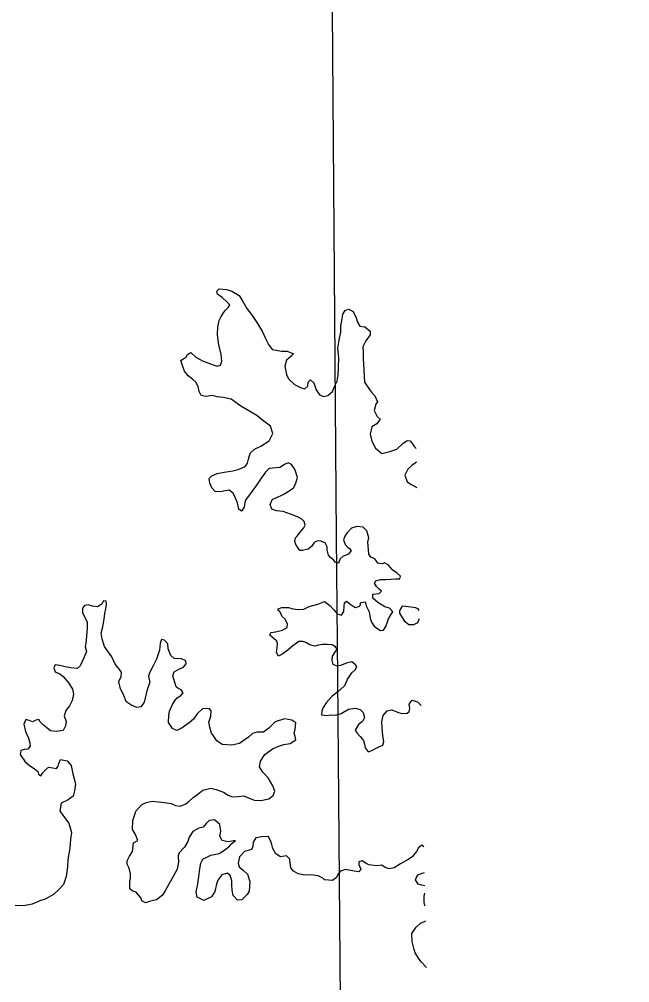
# Model space of a CAD drawing. Extents: x -83719 to 153526, y -11835 to 11446.
# Drawn here: x -3284.8 to -3198.2, y -2842.4 to -2705.8 of the extents above; entities that cross this region are included whole.
import ezdxf

# ---------------------------------------------------------------- set-up
doc = ezdxf.new("R2010")
doc.units = 0
doc.layers.add('Level 2', color=7, linetype='Continuous')
doc.layers.add('Level 9', color=7, linetype='Continuous')

msp = doc.modelspace()

# ---------------------------------------------------------------- linework, layer by layer
at = {"layer": 'Level 2'}
for points in [[(-3239.61, -2799.15), (-3239.8, -2779.1), (-3240.47, -2692.05), (-3239.99, -2603.95), (-3239.49, -2515.6), (-3239.82, -2434.49), (-3198.24, -2433.9), (-3199.17, -2396.75)], [(-3237.56, -3406.9), (-3237.14, -3386.02), (-3237.87, -3298.09), (-3237.31, -3208.94), (-3237.73, -3121.6), (-3237.4, -3033.39), (-3238.1, -2956.03), (-3239.03, -2867.93), (-3239.61, -2799.15)]]:
    msp.add_lwpolyline(points, dxfattribs=at)
at = {"layer": 'Level 9'}
for points in [[(-3251.44, -2766.74), (-3250.51, -2766.32), (-3249.36, -2765.57), (-3248.81, -2764.53), (-3249.16, -2763.5), (-3250.48, -2762.48), (-3251.08, -2761.99), (-3253.34, -2760.63), (-3254.72, -2759.68), (-3255.86, -2759.43), (-3256.73, -2759.31), (-3257.36, -2759.16), (-3258.29, -2759.27), (-3258.96, -2759.15), (-3259.27, -2758.59), (-3259.41, -2757.86), (-3259.72, -2757.26), (-3260.2, -2756.83), (-3260.81, -2756.34), (-3261.35, -2755.68), (-3261.59, -2755.02), (-3261.84, -2754.19), (-3261.51, -2753.92), (-3261.15, -2753.74), (-3260.92, -2753.31), (-3260.43, -2753.06), (-3259.72, -2753.72), (-3258.78, -2754.24), (-3258.04, -2754.53), (-3257.27, -2754.81), (-3256.7, -2754.97), (-3256.24, -2754.86), (-3256.05, -2754.29), (-3256.16, -2753.33), (-3256.49, -2751.96), (-3256.56, -2751.3), (-3256.64, -2750.5), (-3256.63, -2749.43), (-3256.41, -2748.52), (-3256.16, -2747.95), (-3255.83, -2747.41), (-3255.51, -2747.04), (-3255.15, -2746.66), (-3254.92, -2746.29), (-3255.33, -2745.87), (-3256, -2745.24), (-3256.64, -2744.79), (-3256.75, -2744.35), (-3256.42, -2744.01), (-3255.39, -2744.1), (-3254.62, -2744.35), (-3253.58, -2744.97), (-3253.06, -2745.83), (-3252.51, -2746.82), (-3251.73, -2747.78), (-3250.98, -2748.93), (-3250.29, -2750.12), (-3249.84, -2751.08), (-3249.43, -2751.91), (-3248.92, -2752.61), (-3248.35, -2752.73), (-3247.61, -2752.85), (-3246.78, -2752.87), (-3245.91, -2753.22), (-3246.2, -2753.56), (-3246.86, -2754.11), (-3247.14, -2754.98), (-3246.89, -2756.18), (-3246.58, -2756.77), (-3245.73, -2757.56), (-3244.89, -2757.98), (-3244.29, -2758.21), (-3243.86, -2757.8), (-3243.81, -2757.23), (-3243.48, -2756.92), (-3243.01, -2757.35), (-3242.66, -2758.35), (-3242.21, -2759.04), (-3241.61, -2759.26), (-3241.04, -2759.12), (-3240.35, -2758.57), (-3240.07, -2757.87), (-3239.71, -2757.09), (-3239.56, -2756.26), (-3239.51, -2755.15), (-3239.47, -2753.78), (-3239.59, -2752.45), (-3239.41, -2751.31), (-3239.2, -2750.14), (-3239.18, -2749.24), (-3239.03, -2748.57), (-3238.88, -2747.6), (-3238.59, -2747.09), (-3238.09, -2746.88), (-3237.45, -2747.21), (-3237.01, -2748.13), (-3236.83, -2748.73), (-3236.49, -2749.33), (-3235.78, -2749.42), (-3235.04, -2750), (-3235.03, -2750.54)], [(-3235.03, -2750.54), (-3235.65, -2751.38), (-3236.07, -2752.23), (-3236.02, -2752.96), (-3236.01, -2753.93), (-3235.99, -2754.63), (-3235.86, -2756.4), (-3235.82, -2757.26), (-3235.13, -2758.29), (-3234.86, -2758.65), (-3234.38, -2759.18), (-3234, -2760.04), (-3234.23, -2760.38), (-3234.45, -2761.28), (-3234.03, -2762.11), (-3233.63, -2762.5), (-3234.08, -2763.15), (-3234.77, -2763.56), (-3235.02, -2764.63), (-3234.77, -2765.6), (-3234.29, -2766.62), (-3233.38, -2767.38), (-3232.25, -2767.09), (-3231.26, -2766.74), (-3230.4, -2765.96), (-3229.78, -2765.51), (-3229.35, -2765.54), (-3229.01, -2765.97), (-3228.77, -2766.36), (-3228.52, -2766.63)], [(-3234.15, -2782.62), (-3234.38, -2782.29), (-3234.92, -2782.06), (-3235.23, -2781.63), (-3235.24, -2780.97), (-3235.36, -2779.93), (-3235.2, -2779.33), (-3235.49, -2778.33), (-3236.03, -2777.81), (-3236.93, -2777.69), (-3237.66, -2777.93), (-3238.28, -2778.58), (-3238.6, -2779.08), (-3238.79, -2779.59), (-3238.58, -2780.25), (-3238.21, -2780.68), (-3237.94, -2780.84), (-3237.74, -2781.11), (-3238.09, -2781.61), (-3238.56, -2781.82), (-3238.85, -2781.89), (-3239.28, -2782.3), (-3239.41, -2782.67), (-3239.57, -2782.91), (-3240, -2782.78), (-3240.24, -2782.45), (-3240.65, -2782.12), (-3240.92, -2781.76), (-3241.1, -2781), (-3241.11, -2780.59), (-3241.42, -2780.03), (-3242.02, -2779.78), (-3242.45, -2779.72), (-3242.92, -2779.92), (-3243.34, -2780.53), (-3243.83, -2780.94), (-3244.6, -2781.09), (-3244.99, -2781.09), (-3245.27, -2780.7), (-3245.54, -2780.27), (-3245.68, -2779.77), (-3245.62, -2779.33), (-3245.43, -2779.13), (-3244.74, -2778.25), (-3244.42, -2777.88), (-3244.26, -2777.51), (-3244.37, -2777.01), (-3244.7, -2776.68), (-3245.21, -2776.39), (-3245.78, -2776.13), (-3246.82, -2775.78), (-3247.35, -2775.56), (-3248.29, -2775.5), (-3248.96, -2775.25), (-3249.2, -2774.58), (-3248.88, -2773.84), (-3248.35, -2773.64), (-3247.36, -2773.15), (-3246.67, -2772.74), (-3245.91, -2772.23), (-3245.59, -2771.69), (-3245.34, -2770.78), (-3245.59, -2769.88), (-3245.73, -2769.52), (-3246.17, -2768.92), (-3246.64, -2768.66), (-3247.07, -2768.87), (-3247.83, -2769.35), (-3248.39, -2769.39), (-3249.32, -2769.48), (-3249.88, -2769.99), (-3250.47, -2770.87), (-3251.21, -2772.01), (-3251.8, -2772.76), (-3252.25, -2773.4), (-3252.64, -2773.87), (-3252.77, -2774.28), (-3252.86, -2774.98), (-3253.28, -2775.55), (-3253.62, -2775.26), (-3253.83, -2774.36), (-3254.18, -2773.6), (-3254.43, -2772.97), (-3255.03, -2772.54), (-3255.56, -2772.65), (-3256.23, -2772.8), (-3256.99, -2772.74), (-3257.47, -2772.22), (-3257.75, -2771.55), (-3257.82, -2770.92), (-3257.46, -2770.51), (-3256.7, -2770.17), (-3255.74, -2769.98), (-3254.51, -2769.8), (-3253.72, -2769.62), (-3252.76, -2769.2), (-3252.43, -2768.73), (-3252.28, -2768.16), (-3252.12, -2767.65), (-3251.99, -2767.28), (-3251.44, -2766.74)], [(-3228.48, -2768.6), (-3229.12, -2769.07), (-3229.71, -2769.59), (-3230.13, -2770.43), (-3229.78, -2771.36), (-3229.27, -2771.72), (-3228.41, -2772.17)], [(-3238.28, -2799.44), (-3237.64, -2798.44), (-3237.11, -2797.96), (-3236.92, -2797.56), (-3237.09, -2797.29), (-3237.63, -2796.87), (-3238.36, -2797.08), (-3239.22, -2797.4), (-3239.68, -2797.5), (-3240.29, -2797.25), (-3240.43, -2796.71), (-3240.37, -2796.08), (-3240.02, -2795.57), (-3239.69, -2795.07), (-3239.96, -2794.74), (-3240.43, -2794.48), (-3241.13, -2794.45), (-3241.77, -2794.43), (-3242.33, -2794.54), (-3242.86, -2794.68), (-3243.57, -2794.46), (-3244.14, -2794.14), (-3244.57, -2794.01), (-3245.14, -2794.02), (-3245.99, -2794.64), (-3246.71, -2795.25), (-3247.41, -2795.76), (-3248.03, -2796.07), (-3248.31, -2795.58), (-3248.22, -2794.91), (-3248.16, -2794.3), (-3248.27, -2793.94), (-3249.25, -2793.12), (-3249.09, -2792.75), (-3248.43, -2792.61), (-3247.43, -2792.39), (-3246.8, -2792.01), (-3246.75, -2791.54), (-3247.06, -2790.85), (-3247.5, -2790.45), (-3247.81, -2789.76), (-3248.08, -2789.59), (-3248.08, -2789.36), (-3247.55, -2789.18), (-3246.59, -2789.2), (-3245.98, -2789.39), (-3245.22, -2789.45), (-3244.42, -2789.4), (-3243.66, -2789.02), (-3242.43, -2788.7), (-3241.51, -2788.35), (-3240.76, -2788.9), (-3240.15, -2789.56), (-3239.71, -2790.06), (-3239.11, -2790.28), (-3238.75, -2789.74), (-3238.7, -2789), (-3238.67, -2788.54), (-3238.38, -2788.3), (-3237.7, -2788.82), (-3237.1, -2789.18), (-3236.5, -2789), (-3236.34, -2788.46), (-3235.74, -2788.39), (-3235.53, -2789.05), (-3235.19, -2789.81), (-3235.04, -2790.68), (-3234.83, -2791.28), (-3234.45, -2791.81), (-3233.95, -2792.2), (-3233.58, -2792.43), (-3233.14, -2792.42), (-3232.79, -2791.88), (-3232.57, -2791.21), (-3232.41, -2790.77), (-3232.08, -2790.23), (-3231.82, -2789.79), (-3232.27, -2789.3), (-3232.94, -2789.08), (-3233.95, -2788.46), (-3234.65, -2787.87), (-3234.63, -2787.3), (-3233.77, -2787.22), (-3233.41, -2786.88), (-3233.74, -2786.58), (-3234.12, -2786.22), (-3234.39, -2785.73), (-3234.2, -2785.39), (-3233.57, -2785.21), (-3232.87, -2785.2), (-3232.07, -2785.15), (-3231.44, -2785.14), (-3230.81, -2785.1), (-3230.75, -2784.76), (-3231.19, -2784.3), (-3231.79, -2783.88), (-3232.47, -2783.12), (-3232.98, -2782.83), (-3233.27, -2783), (-3233.94, -2782.91), (-3234.15, -2782.62)], [(-3270.67, -2799.74), (-3270.33, -2799.01), (-3270.27, -2798.34), (-3270.75, -2797.72), (-3271.16, -2797.22), (-3271.64, -2796.16), (-3272.25, -2795.34), (-3272.66, -2794.71), (-3273.02, -2793.65), (-3273.13, -2792.81), (-3272.91, -2791.94), (-3272.73, -2790.84), (-3272.61, -2790.03), (-3272.49, -2789.36), (-3272.37, -2788.76), (-3272.44, -2788.29), (-3272.84, -2788.23), (-3273.07, -2788.71), (-3273.69, -2789.08), (-3274.39, -2789), (-3275, -2788.8), (-3275.53, -2788.91), (-3275.79, -2789.29), (-3275.81, -2789.92), (-3275.53, -2790.48), (-3275.12, -2791.24), (-3275.14, -2792.08), (-3275.25, -2793.25), (-3275.34, -2794.22), (-3275.43, -2794.72), (-3275.25, -2795.42), (-3275.57, -2796.23), (-3275.82, -2796.83), (-3276.11, -2797.44), (-3276.57, -2797.85), (-3277.44, -2797.73), (-3278.24, -2797.61), (-3279.01, -2797.39), (-3279.65, -2797.3), (-3279.84, -2797.73), (-3279.69, -2798.3), (-3279.02, -2798.59), (-3278.52, -2798.95), (-3277.73, -2799.92)], [(-3228.06, -2789.61), (-3228.24, -2789.36), (-3228.6, -2789.24), (-3229.24, -2789.15), (-3230.01, -2789.03), (-3230.47, -2789), (-3230.73, -2789.37), (-3230.89, -2789.71), (-3230.89, -2790.01)], [(-3230.89, -2790.01), (-3230.2, -2791.07)], [(-3230.2, -2791.07), (-3230.02, -2791.21)], [(-3230.02, -2791.21), (-3229.53, -2791.59), (-3228.86, -2791.61), (-3228.27, -2791.3), (-3228.04, -2790.73)], [(-3262.7, -2799.81), (-3263, -2798.86), (-3262.78, -2798.32), (-3262.15, -2797.91), (-3261.46, -2797.66), (-3261.1, -2797.19), (-3261.14, -2796.76), (-3261.74, -2796.47), (-3262.78, -2796.42), (-3263.28, -2795.99), (-3263.63, -2795.06), (-3263.71, -2794.33), (-3264.16, -2793.8), (-3264.62, -2793.74), (-3264.78, -2794.28), (-3264.9, -2795.22), (-3265.31, -2796.49), (-3265.76, -2797.47), (-3266.24, -2798.34), (-3266.46, -2798.92), (-3266.23, -2799.82)], [(-3277.73, -2799.92), (-3277.19, -2800.74), (-3277.08, -2801.48), (-3277.27, -2802.35), (-3277.63, -2803.12), (-3278.15, -2803.79), (-3278.38, -2804.56), (-3278.1, -2805.36), (-3278.19, -2805.96), (-3278.55, -2806.6), (-3279.52, -2806.74), (-3280.32, -2806.65), (-3280.86, -2806.26), (-3281.33, -2805.86), (-3281.8, -2805.4), (-3282, -2805.07), (-3282.4, -2805.14), (-3282.9, -2805.38), (-3283.33, -2805.19), (-3283.84, -2805.06), (-3284.1, -2805.7), (-3283.88, -2806.76), (-3283.44, -2807.72), (-3283.27, -2808.36), (-3283.23, -2808.86), (-3283.56, -2809.26), (-3284.05, -2809.3), (-3284.55, -2809.44), (-3284.61, -2810.04), (-3283.93, -2811.07), (-3283.3, -2811.59), (-3282.66, -2811.99), (-3282.36, -2812.22), (-3282.12, -2812.41), (-3282.02, -2812.81), (-3281.71, -2813.04), (-3281.45, -2812.67), (-3281.02, -2812.2), (-3280.63, -2811.83), (-3279.99, -2811.92), (-3279.46, -2812.02), (-3279.26, -2811.68), (-3279.17, -2811.31), (-3278.91, -2810.74), (-3277.97, -2810.9), (-3277.4, -2811.56), (-3277.15, -2812.76), (-3276.8, -2814.19), (-3276.92, -2815.19), (-3277.11, -2815.93), (-3277.84, -2816.44), (-3278.8, -2816.92), (-3278.99, -2817.99), (-3278.48, -2818.75), (-3277.74, -2819.74), (-3277.36, -2821.07), (-3277.48, -2822.04), (-3277.6, -2823.31), (-3277.85, -2824.88), (-3277.93, -2825.95), (-3278.12, -2827.29), (-3278.51, -2828.43), (-3279.2, -2829.2), (-3279.92, -2829.88), (-3281.08, -2830.53), (-3281.85, -2830.77), (-3282.91, -2831.25), (-3284.14, -2831.46), (-3285.34, -2831.44)], [(-3270.67, -2799.74), (-3270.52, -2800.54), (-3269.98, -2801.6), (-3269.67, -2802.46), (-3268.8, -2803.05), (-3268.16, -2803.31), (-3267.43, -2803.2), (-3267, -2802.6), (-3266.75, -2801.63), (-3266.59, -2800.79), (-3266.23, -2799.82)], [(-3248.51, -2805.39), (-3249.4, -2806.27), (-3250.16, -2806.85), (-3251.02, -2806.86), (-3251.72, -2807.03), (-3252.28, -2807.57), (-3253.54, -2808.45), (-3254.63, -2808.7), (-3256, -2808.62), (-3256.74, -2808.09), (-3257.25, -2807.39), (-3257.49, -2807), (-3257.73, -2806.13), (-3257.87, -2805.43), (-3257.61, -2804.6), (-3257.56, -2803.83), (-3257.79, -2803.53), (-3258.73, -2803.51), (-3259.55, -2804.25), (-3260.08, -2804.99), (-3260.7, -2805.53), (-3261.66, -2806.24), (-3262.42, -2806.62), (-3263.03, -2806.33), (-3263.6, -2805.46), (-3263.55, -2804.5), (-3263.45, -2803.89), (-3263.06, -2802.95), (-3262.77, -2802.45), (-3262.38, -2801.98), (-3261.88, -2801.67), (-3261.52, -2801.27), (-3261.79, -2800.87), (-3262.29, -2800.64), (-3262.53, -2800.45), (-3262.7, -2799.81)], [(-3238.28, -2799.44), (-3238.67, -2800.28), (-3239.56, -2801.09), (-3240.45, -2801.8), (-3241.27, -2802.71), (-3241.7, -2803.38), (-3241.86, -2803.82), (-3241.92, -2804.42), (-3241.19, -2804.48), (-3240.49, -2804.4), (-3239.89, -2804.46), (-3239.12, -2804.19), (-3238.1, -2803.61), (-3237.16, -2803.43), (-3236.46, -2803.66), (-3236.02, -2804.05), (-3235.85, -2804.78), (-3236.11, -2805.32), (-3236.67, -2805.76), (-3237.16, -2806.57), (-3236.92, -2806.97), (-3236.42, -2807.46), (-3235.98, -2808.02), (-3235.84, -2808.56), (-3235.73, -2809.09), (-3235.3, -2809.62), (-3234.8, -2809.44), (-3233.87, -2808.97), (-3233.21, -2808.69), (-3233.11, -2808.16), (-3233.22, -2807.36), (-3233.33, -2806.19), (-3233.38, -2805.36), (-3233.19, -2804.49), (-3232.63, -2803.85), (-3231.96, -2803.71), (-3231.13, -2804), (-3230.56, -2804.19), (-3229.76, -2804.15), (-3229.49, -2803.94), (-3229.4, -2803.48), (-3229.51, -2802.88), (-3229.05, -2802.3), (-3228.31, -2802.56), (-3227.8, -2803.09)], [(-3259.29, -2827.38), (-3259.17, -2826.21), (-3259.04, -2825.4), (-3258.75, -2824.87), (-3257.59, -2824.29), (-3257.13, -2824.21), (-3256.43, -2824.04), (-3255.6, -2823.53), (-3254.97, -2822.99), (-3254.61, -2822.65), (-3254.12, -2822.21), (-3255.15, -2822.39), (-3255.98, -2822.2), (-3256.35, -2821.6), (-3256.2, -2820.87), (-3256.34, -2819.93), (-3257.08, -2819.27), (-3257.85, -2819.38), (-3258.28, -2819.79), (-3258.7, -2820.33), (-3259.33, -2820.47), (-3260.16, -2820.91), (-3260.69, -2821.75), (-3260.88, -2822.35), (-3261.34, -2823.16), (-3262.09, -2823.94), (-3262.22, -2824.37), (-3262.21, -2825.27), (-3262.4, -2826.28), (-3262.96, -2827.32), (-3263.51, -2828.32), (-3264.1, -2829.33), (-3264.52, -2830.01), (-3265.32, -2830.61), (-3266.15, -2830.82), (-3266.88, -2831.03), (-3267.38, -2830.77), (-3267.55, -2830.34), (-3268.2, -2829.55), (-3268.76, -2829.35), (-3269.07, -2829.05), (-3269.08, -2828.02), (-3268.98, -2827.59), (-3268.99, -2826.92), (-3269.2, -2826.15), (-3269.47, -2825.56), (-3269.48, -2825.09), (-3269.15, -2824.45), (-3268.69, -2823.78), (-3268.6, -2822.98), (-3268.58, -2822.54), (-3267.95, -2822.2), (-3268.26, -2821.34), (-3268.7, -2820.64), (-3268.68, -2819.37), (-3268.39, -2818.53), (-3268.23, -2818.07), (-3267.44, -2817.16), (-3266.77, -2816.81), (-3265.91, -2816.64), (-3265.01, -2816.73), (-3264.17, -2816.82), (-3263.24, -2816.97), (-3262.6, -2817.23), (-3261.9, -2817.33), (-3261.17, -2817.02), (-3260.68, -2816.65), (-3260.12, -2816.1), (-3259.46, -2815.63), (-3258.73, -2815.09), (-3257.6, -2814.81), (-3256.83, -2815), (-3255.79, -2815.36), (-3255.15, -2815.78), (-3254.52, -2816.04), (-3253.75, -2815.97), (-3252.92, -2815.86), (-3252.28, -2816.18), (-3251.48, -2816.51), (-3250.51, -2816.53), (-3249.38, -2816.28), (-3248.76, -2815.84), (-3248.53, -2815.21), (-3248.8, -2814.44), (-3249.48, -2813.31), (-3250.26, -2812.52), (-3250.7, -2811.79), (-3250.58, -2810.96), (-3249.95, -2810.02), (-3248.86, -2809.2), (-3247.97, -2808.83), (-3247.24, -2808.62), (-3246.37, -2808.44), (-3245.55, -2807.96), (-3245.65, -2807.46), (-3245.79, -2807.03), (-3245.66, -2806.43), (-3245.54, -2805.53), (-3246.11, -2805.13), (-3247.15, -2804.98), (-3248.51, -2805.39)], [(-3227.4, -2823.1), (-3227.71, -2822.85), (-3228.18, -2823.25), (-3228.44, -2823.76), (-3229.06, -2824.5), (-3229.66, -2824.91), (-3230.72, -2825.52), (-3231.61, -2826.06), (-3232.34, -2826.24), (-3232.91, -2826.04), (-3233.35, -2825.72), (-3234.08, -2825.79), (-3235.21, -2825.67), (-3235.48, -2825.51), (-3236.15, -2825.11), (-3236.65, -2825.22), (-3236.61, -2825.59), (-3236.37, -2826.28), (-3236.64, -2826.65), (-3237.27, -2826.56), (-3238.51, -2826.31), (-3239.24, -2826.55), (-3239.5, -2826.89), (-3239.83, -2827.49), (-3240.35, -2827.86), (-3241.52, -2827.78), (-3241.72, -2827.55), (-3242.39, -2827.22), (-3243.4, -2827.06), (-3244.29, -2827.14), (-3245.23, -2826.92), (-3245.87, -2826.56), (-3246.27, -2826.09), (-3246.38, -2825.36), (-3246.42, -2824.86), (-3246.86, -2824.37), (-3247.72, -2824.51), (-3248.39, -2824.12), (-3248.8, -2823.35), (-3248.94, -2822.79), (-3249.08, -2822.36), (-3249.42, -2821.66), (-3250.39, -2821.7), (-3251.25, -2821.85), (-3251.61, -2822.45), (-3251.64, -2823.05), (-3251.83, -2823.49), (-3252.83, -2823.77), (-3253.56, -2824.54), (-3253.75, -2825.44), (-3253.57, -2825.94), (-3252.97, -2826.44), (-3252.43, -2826.97), (-3252.08, -2828), (-3252.17, -2829.37), (-3252.46, -2829.87), (-3253.22, -2830.61), (-3253.82, -2830.65), (-3254.46, -2829.99), (-3254.57, -2829.23), (-3254.61, -2828.49), (-3254.62, -2827.89), (-3254.86, -2827.19), (-3255.26, -2826.83), (-3256.03, -2827.07), (-3256.62, -2827.81), (-3256.81, -2828.42), (-3257.03, -2829.45), (-3257.49, -2830.19), (-3258.62, -2830.71), (-3259.52, -2830.22), (-3259.67, -2829.48), (-3259.44, -2828.35), (-3259.29, -2827.38)], [(-3227.29, -2828.61), (-3227.68, -2828.56), (-3228.22, -2828.39), (-3228.59, -2827.8), (-3228.4, -2827.33), (-3228.23, -2827.09), (-3227.67, -2826.82), (-3227.33, -2826.76)], [(-3227.28, -2831.42), (-3227.36, -2830.99), (-3227.37, -2830.09), (-3227.27, -2829.69)], [(-3227.24, -2831.47), (-3227.28, -2831.42)], [(-3227.06, -2840.22), (-3227.76, -2839.47), (-3228.06, -2839.01), (-3228.64, -2838.11), (-3228.81, -2837.65), (-3229.09, -2836.51), (-3229.11, -2835.38), (-3228.52, -2834.47), (-3227.89, -2833.93), (-3227.23, -2833.62), (-3227.19, -2833.61)]]:
    msp.add_lwpolyline(points, dxfattribs=at)

doc.saveas('drawing.dxf')
